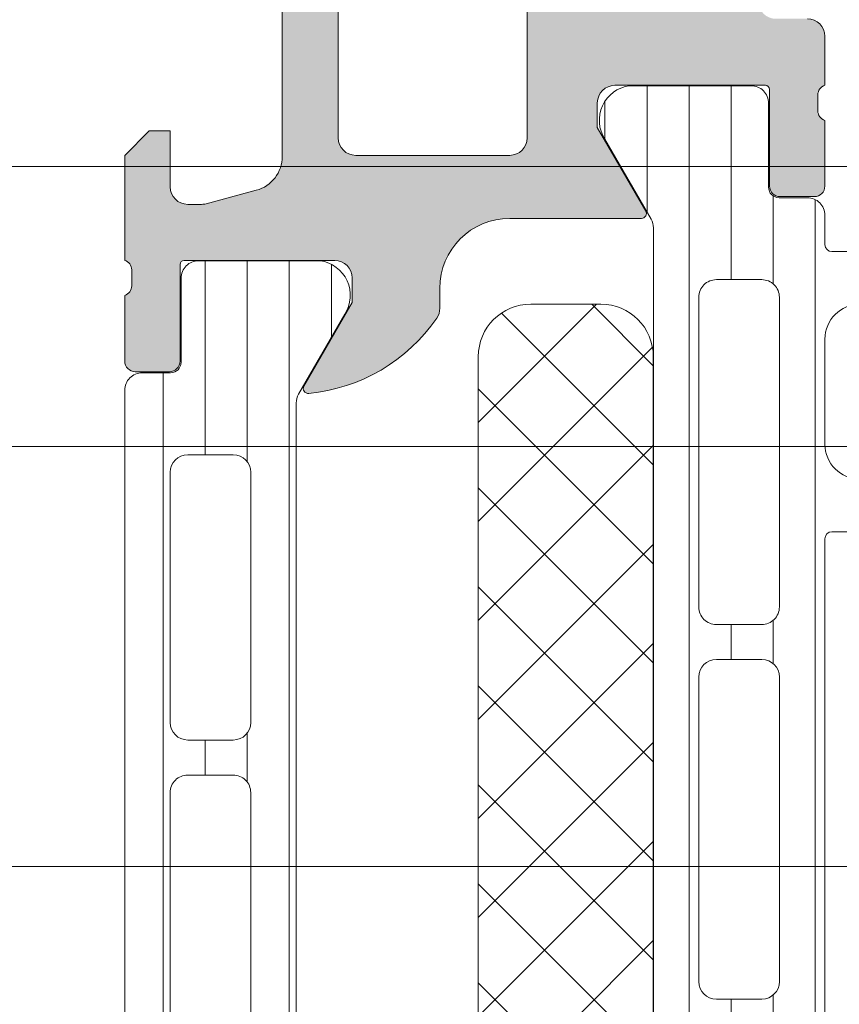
# Model space of a CAD drawing. Header units: millimetres. Extents: x 144573 to 336993, y 74252 to 247042.
# Tile 573 of 656: x 199616 to 199639, y 198244 to 198272. Entities that reach past the tile are written whole.
import ezdxf

# ---------------------------------------------------------------- set-up
doc = ezdxf.new("R2010")
doc.units = ezdxf.units.MM
doc.layers.add('FASÁDA DETAILNÍ', color=255, linetype='Continuous', lineweight=0)
doc.layers.add('NOVA', color=255, linetype='Continuous', lineweight=0)

# ---------------------------------------------------------------- blocks, each defined once
blk = doc.blocks.new('A$C69D17D4D')
at = {"layer": 'FASÁDA DETAILNÍ'}
h = blk.add_hatch(color=256, dxfattribs=at)
edge = h.paths.add_edge_path()
edge.add_arc((-23461.00547196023, 24911.31804486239), 0.5000674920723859, 0.0077324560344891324, 89.99226754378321, ccw=False)
edge.add_line((-23460.50540447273, 24911.31811234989), (-23460.50540447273, 24907.31811234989))
edge.add_arc((-23461.00547196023, 24907.3181798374), 0.5000674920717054, 270.0077324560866, 359.99226754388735, ccw=False)
edge.add_line((-23461.00540447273, 24906.81811234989), (-23462.30545330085, 24906.81811234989))
edge.add_arc((-23462.30541640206, 24907.31814924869), 0.5000369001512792, 180.0042279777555, 269.99577202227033, ccw=False)
edge.add_line((-23462.80545330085, 24907.31811234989), (-23462.80545330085, 24907.81811234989))
edge.add_line((-23462.80545330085, 24907.81811234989), (-23461.80545330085, 24907.81811234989))
edge.add_line((-23461.80545330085, 24907.81811234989), (-23461.80545330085, 24909.31811234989))
edge.add_arc((-23462.80541632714, 24909.31814932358), 0.9999630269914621, 359.9978814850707, 450.0021185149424)
edge.add_line((-23462.80545330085, 24910.31811234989), (-23466.80545330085, 24910.31811234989))
edge.add_arc((-23466.80537643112, 24909.31803548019), 1.000076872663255, 90.00440397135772, 179.9955960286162)
edge.add_line((-23467.80545330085, 24909.31811234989), (-23467.80545330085, 24907.81811234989))
edge.add_line((-23467.80545330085, 24907.81811234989), (-23466.80545330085, 24907.81811234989))
edge.add_line((-23466.80545330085, 24907.81811234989), (-23466.80545330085, 24907.31811234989))
edge.add_arc((-23467.30539582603, 24907.3180548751), 0.4999425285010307, -90.0065868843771, 0.006586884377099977, ccw=False)
edge.add_line((-23467.30545330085, 24906.81811234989), (-23470.10544109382, 24906.81811234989))
edge.add_arc((-23470.10544109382, 24907.31811234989), 0.5000000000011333, 180.0000000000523, 270.0000000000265, ccw=False)
edge.add_line((-23470.60544109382, 24907.31811234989), (-23470.60544109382, 24907.5181123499))
edge.add_arc((-23470.10544109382, 24907.51811234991), 0.5000000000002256, 89.99999999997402, 179.9999999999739, ccw=False)
edge.add_line((-23470.10544109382, 24908.01811234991), (-23469.60544109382, 24908.01811234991))
edge.add_arc((-23469.60547619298, 24908.51814744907), 0.500035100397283, 270.0040217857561, 359.9959782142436)
edge.add_line((-23469.10544109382, 24908.51811234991), (-23469.10544109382, 24909.31811540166))
edge.add_arc((-23469.60545765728, 24909.31809883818), 0.5000165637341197, 0.001897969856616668, 89.99810203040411)
edge.add_line((-23469.60544109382, 24909.81811540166), (-23500.90543499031, 24909.81811540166))
edge.add_line((-23500.9054349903, 24909.81811540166), (-23506.94389261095, 24909.38571876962))
edge.add_arc((-23506.90543655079, 24908.38649908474), 0.9999594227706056, 92.20400286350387, 179.9999999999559)
edge.add_line((-23507.90539597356, 24908.38649908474), (-23507.90539597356, 24901.71804687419))
edge.add_arc((-23507.40539597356, 24901.71804687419), 0.5000000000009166, 180.0000000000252, 269.9999999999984)
edge.add_line((-23507.40539597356, 24901.21804687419), (-23506.50539597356, 24901.21804687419))
edge.add_arc((-23506.50539597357, 24900.71804687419), 0.5000000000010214, 1.1692691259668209e-10, 90.0000000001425, ccw=False)
edge.add_line((-23506.00539597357, 24900.71804687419), (-23506.00539597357, 24899.31804534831))
edge.add_arc((-23505.92655952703, 24899.05052475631), 0.278895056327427, 106.4198764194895, 181.1645893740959)
edge.add_line((-23506.20539697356, 24899.04485634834), (-23506.20539697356, 24898.59126234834))
edge.add_arc((-23505.92652887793, 24898.58560168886), 0.2789255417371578, 178.8371299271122, 253.575405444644)
edge.add_line((-23506.00539597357, 24898.31805834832), (-23506.00539597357, 24896.43804734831))
edge.add_arc((-23506.30539597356, 24896.43804734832), 0.3000000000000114, 270.00000000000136, 360, ccw=False)
edge.add_line((-23506.30539597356, 24896.13804734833), (-23507.2853702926, 24896.13804734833))
edge.add_arc((-23507.28537029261, 24896.43804734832), 0.2999999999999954, 180.0000000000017, 270.00000000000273, ccw=False)
edge.add_line((-23507.58537029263, 24896.43804734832), (-23507.58537029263, 24899.19804534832))
edge.add_arc((-23507.70537029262, 24899.19804534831), 0.1200000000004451, 359.9999999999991, 450)
edge.add_line((-23507.70537029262, 24899.31804534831), (-23512.00539597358, 24899.31804534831))
edge.add_arc((-23512.00539597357, 24898.81804534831), 0.5000000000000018, 89.9999999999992, 179.9999999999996)
edge.add_line((-23512.50539597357, 24898.81804534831), (-23512.50539597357, 24898.11804534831))
edge.add_line((-23512.50539597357, 24898.11804534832), (-23511.12390051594, 24895.7252250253))
edge.add_arc((-23511.24351575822, 24895.65616513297), 0.1381197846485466, -90.00000000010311, 29.999999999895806, ccw=False)
edge.add_line((-23511.24351575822, 24895.51804534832), (-23515.00539597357, 24895.51804534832))
edge.add_arc((-23515.00539597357, 24893.51804534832), 1.999999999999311, 90.00000000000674, 180.0000000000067)
edge.add_line((-23517.00539597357, 24893.51804534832), (-23517.00539597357, 24892.9500499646))
edge.add_arc((-23517.50539597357, 24892.95004996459), 0.5000000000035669, 325.52092823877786, 359.9999999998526, ccw=False)
edge.add_arc((-23521.2148945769, 24895.4975232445), 4.999999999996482, 275.34922800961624, 325.5209282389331, ccw=False)
edge.add_arc((-23520.76727618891, 24890.65617200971), 0.1381197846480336, 150.0000000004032, 277.70243749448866, ccw=False)
edge.add_line((-23520.8868914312, 24890.72523190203), (-23519.50539597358, 24893.11805222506))
edge.add_line((-23519.50539597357, 24893.11805222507), (-23519.50539597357, 24893.81805222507))
edge.add_arc((-23520.00539597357, 24893.81805222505), 0.5, 360, 450)
edge.add_line((-23520.00539597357, 24894.31805222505), (-23524.30542165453, 24894.31805222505))
edge.add_arc((-23524.30542165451, 24894.19805222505), 0.1199999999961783, 90.00000000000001, 179.9999999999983)
edge.add_line((-23524.42542165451, 24894.19805222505), (-23524.42542165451, 24891.43805422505))
edge.add_arc((-23524.72542165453, 24891.43805422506), 0.2999999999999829, -90, 6.252776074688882e-13, ccw=False)
edge.add_line((-23524.72542165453, 24891.13805422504), (-23525.70539597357, 24891.13805422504))
edge.add_arc((-23525.70539597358, 24891.43805422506), 0.300000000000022, 180.0000000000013, 270, ccw=False)
edge.add_line((-23526.00539597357, 24891.43805422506), (-23526.00539597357, 24893.31806522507))
edge.add_arc((-23526.08426306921, 24893.5856085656), 0.2789255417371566, 286.4245945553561, 361.1628700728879)
edge.add_line((-23525.80539497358, 24893.59126922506), (-23525.80539497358, 24894.04486322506))
edge.add_arc((-23526.08423242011, 24894.05053163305), 0.2788950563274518, 358.8354106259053, 433.5801235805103)
edge.add_line((-23526.00539597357, 24894.31805222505), (-23526.00539597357, 24897.31811071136))
edge.add_line((-23526.00539597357, 24897.31811071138), (-23525.30532360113, 24898.01821360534))
edge.add_line((-23525.30532360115, 24898.01821360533), (-23524.70531749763, 24898.01821360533))
edge.add_line((-23524.70531749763, 24898.01821360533), (-23524.70531749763, 24896.41820750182))
edge.add_arc((-23524.20530804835, 24896.4182169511), 0.5000094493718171, 180.0010827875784, 269.9989172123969)
edge.add_line((-23524.20531749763, 24895.91820750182), (-23523.80988941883, 24895.91820750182))
edge.add_arc((-23523.80988941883, 24896.41820750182), 0.5000000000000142, 270.0000000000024, 285.0000000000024)
edge.add_line((-23523.68047989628, 24895.93524458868), (-23522.24659314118, 24896.31945338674))
edge.add_arc((-23522.50541218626, 24897.28537921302), 1.000000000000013, 285.0000000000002, 360.0000000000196)
edge.add_line((-23521.50541218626, 24897.28537921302), (-23521.50541218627, 24903.01820139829))
edge.add_line((-23521.50541218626, 24903.01820139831), (-23524.70531749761, 24903.01820139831))
edge.add_line((-23524.70531749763, 24903.01820139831), (-23524.70531749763, 24902.21821360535))
edge.add_line((-23524.70531749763, 24902.21821360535), (-23525.30532360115, 24902.21821360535))
edge.add_line((-23525.30532360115, 24902.21821360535), (-23526.0053052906, 24903.43064646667))
edge.add_line((-23526.0053052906, 24903.43064646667), (-23526.0053052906, 24904.51820139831))
edge.add_line((-23526.0053052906, 24904.51820139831), (-23511.00539597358, 24904.51820139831))
edge.add_arc((-23511.00539597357, 24905.01820139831), 0.5000000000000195, 269.9999999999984, 360.0000000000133)
edge.add_line((-23510.50539597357, 24905.01820139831), (-23510.50539597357, 24910.81811234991))
edge.add_arc((-23509.50539597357, 24910.81811234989), 1, 90, 180.0000000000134, ccw=False)
edge.add_line((-23509.50539597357, 24911.81811234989), (-23461.00540447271, 24911.81811234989))
edge = h.paths.add_edge_path(flags=16)
edge.add_line((-23519.90541218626, 24902.21821360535), (-23519.90541218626, 24897.81821360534))
edge.add_arc((-23519.40541218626, 24897.81821360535), 0.5000000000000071, 180.0000000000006, 269.9999999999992)
edge.add_line((-23519.40541218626, 24897.31821360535), (-23515.00541218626, 24897.31821360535))
edge.add_arc((-23515.00541218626, 24897.81821360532), 0.4999999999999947, 269.9999999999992, 360.0000000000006)
edge.add_line((-23514.50541218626, 24897.81821360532), (-23514.50541218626, 24902.21821360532))
edge.add_arc((-23515.00541218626, 24902.21821360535), 0.5, 360, 450)
edge.add_line((-23515.00541218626, 24902.71821360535), (-23519.40541218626, 24902.71821360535))
edge.add_arc((-23519.40541218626, 24902.21821360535), 0.4999999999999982, 90.00000000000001, 180.0000000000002)
h = blk.add_hatch(dxfattribs=at)
h.set_pattern_fill('LINIE', color=256, scale=1.2, angle=270, style=0)
h.set_pattern_definition([(270, (-23525.28836659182, 24899.94272540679), (1.2, -2.20433997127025e-16), [])])
edge = h.paths.add_edge_path()
edge.add_arc((-23507.31459413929, 24896.40802904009), 0.2999999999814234, 179.9979247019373, 269.9979247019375)
edge.add_line((-23507.31460500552, 24896.10802904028), (-23506.5042736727, 24896.10800041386))
edge.add_arc((-23506.50428910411, 24895.60800309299), 0.4999973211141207, -0.0023822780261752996, 89.99823168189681, ccw=False)
edge.add_line((-23506.00429178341, 24895.6079823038), (-23506.00297123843, 24894.76691005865))
edge.add_arc((-23505.80297123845, 24894.76691005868), 0.1999999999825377, 180.0000000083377, 270.0000000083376)
edge.add_line((-23505.80297123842, 24894.56691005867), (-23501.70297123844, 24894.56691005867))
edge.add_arc((-23501.70297123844, 24894.06691005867), 0.5, 0, 90, ccw=False)
edge.add_line((-23501.20297123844, 24894.06691005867), (-23501.20297123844, 24893.23616083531))
edge.add_arc((-23502.20297123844, 24893.23616083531), 1, -74.99999999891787, 0, ccw=False)
edge.add_line((-23501.94415219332, 24892.27023500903), (-23502.70297123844, 24892.06691005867))
edge.add_line((-23502.70297123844, 24892.06691005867), (-23502.70297123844, 24893.06691005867))
edge.add_line((-23502.70297123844, 24893.06691005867), (-23505.00297123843, 24893.06691005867))
edge.add_arc((-23505.0012619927, 24892.06278357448), 1.004127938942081, 90.09753001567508, 179.7659122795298)
edge.add_line((-23506.00538155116, 24892.06688602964), (-23506.00538155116, 24889.06700767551))
edge.add_arc((-23505.00126220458, 24889.07103603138), 1.004127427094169, 180.2298596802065, 269.9024820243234)
edge.add_line((-23505.00297123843, 24888.06691005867), (-23502.70297123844, 24888.06691005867))
edge.add_line((-23502.70297123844, 24888.06691005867), (-23502.70297123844, 24889.06691005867))
edge.add_line((-23502.70297123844, 24889.06691005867), (-23501.94415219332, 24888.86358510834))
edge.add_arc((-23502.20297123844, 24887.89765928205), 0.9999999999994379, 0, 74.99999999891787, ccw=False)
edge.add_line((-23501.20297123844, 24887.89765928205), (-23501.20297123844, 24887.06691005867))
edge.add_arc((-23501.70297123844, 24887.06691005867), 0.5, -90, 0, ccw=False)
edge.add_line((-23501.70297123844, 24886.56691005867), (-23505.80297123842, 24886.56691005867))
edge.add_arc((-23505.80124268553, 24886.36273696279), 0.2041804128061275, 90.4850610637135, 178.8441310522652)
edge.add_line((-23506.00538155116, 24886.36685576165), (-23506.00540447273, 24860.52548895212))
edge.add_arc((-23506.50540179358, 24860.52550438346), 0.499997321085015, 269.9976177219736, 359.9982316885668, ccw=False)
edge.add_line((-23506.50542258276, 24860.02550706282), (-23507.31575391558, 24860.02553568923))
edge.add_arc((-23507.31576478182, 24859.72553568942), 0.3000000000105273, 89.99792470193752, 179.9979246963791)
edge.add_line((-23507.61576478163, 24859.72554655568), (-23507.61551976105, 24857.32554816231))
edge.add_arc((-23508.11551573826, 24857.32556363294), 0.4999959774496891, 269.9976222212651, 359.9982271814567, ccw=False)
edge.add_line((-23508.11553648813, 24856.82556765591), (-23511.59207798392, 24856.82569430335))
edge.add_arc((-23511.44973148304, 24857.81550722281), 0.9999960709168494, 147.2709086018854, 261.81631664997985, ccw=False)
edge.add_line((-23512.29096454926, 24858.35617261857), (-23510.97241211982, 24860.63978170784))
edge.add_arc((-23511.4054157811, 24860.88979736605), 0.5000000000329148, 329.9979281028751, 359.9978647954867)
edge.add_line((-23510.90541578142, 24860.88977873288), (-23510.90432946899, 24895.24404748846))
edge.add_arc((-23511.40432946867, 24895.24406507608), 0.4999999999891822, 359.9979846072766, 389.9979213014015)
edge.add_line((-23510.97130769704, 24895.49404936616), (-23512.28969469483, 24897.77775396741))
edge.add_arc((-23511.44842246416, 24898.3183584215), 0.9999960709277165, 98.17953275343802, 212.7249408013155, ccw=False)
edge.add_line((-23511.59069726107, 24899.30818165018), (-23508.11415576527, 24899.30805500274))
edge.add_arc((-23508.11417123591, 24898.80805902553), 0.4999959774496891, -0.0023777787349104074, 89.99822718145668, ccw=False)
edge.add_line((-23507.61417525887, 24898.80803827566), (-23507.61459413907, 24896.40803990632))
edge = h.paths.add_edge_path(flags=16)
edge.add_line((-23507.80486974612, 24872.21691630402), (-23509.10486385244, 24872.21691630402))
edge.add_arc((-23509.10486749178, 24871.71691994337), 0.4999963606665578, 89.99958295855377, 180.0004170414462)
edge.add_line((-23509.60486385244, 24871.71691630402), (-23509.60486385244, 24862.86692240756))
edge.add_arc((-23509.10486749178, 24862.86691876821), 0.4999963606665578, 179.9995829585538, 270.0004170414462)
edge.add_line((-23509.10486385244, 24862.36692240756), (-23507.80486974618, 24862.36692240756))
edge.add_arc((-23507.80485317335, 24862.86692240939), 0.5000000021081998, 269.9981008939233, 359.9999997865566)
edge.add_line((-23507.30485317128, 24862.86692240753), (-23507.30485317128, 24871.71691630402))
edge.add_arc((-23507.80485317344, 24871.71691630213), 0.5000000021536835, 2.167784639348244e-07, 90.00189908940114)
edge = h.paths.add_edge_path(flags=16)
edge.add_arc((-23507.80485317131, 24882.41692240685), 0.5, 0, 90)
edge.add_line((-23507.80485317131, 24882.91692240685), (-23509.10486385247, 24882.91692240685))
edge.add_arc((-23509.10486385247, 24882.41692240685), 0.5, 90, 180)
edge.add_line((-23509.60486385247, 24882.41692240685), (-23509.60486385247, 24873.71691630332))
edge.add_arc((-23509.10486385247, 24873.71691630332), 0.5, 180, 270)
edge.add_line((-23509.10486385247, 24873.21691630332), (-23507.80485317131, 24873.21691630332))
edge.add_arc((-23507.80485317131, 24873.71691630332), 0.5, 270, 360)
edge.add_line((-23507.30485317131, 24873.71691630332), (-23507.30485317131, 24882.41692240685))
edge = h.paths.add_edge_path(flags=16)
edge.add_arc((-23509.10486749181, 24884.4169187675), 0.4999963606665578, 179.9995829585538, 270.0004170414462)
edge.add_line((-23509.10486385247, 24883.91692240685), (-23507.80486974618, 24883.91692240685))
edge.add_arc((-23507.80485317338, 24884.41692240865), 0.5000000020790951, 269.9981008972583, 359.9999997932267)
edge.add_line((-23507.30485317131, 24884.41692240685), (-23507.30485317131, 24893.2669315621))
edge.add_arc((-23507.80483791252, 24893.26693156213), 0.4999847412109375, 359.9999999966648, 450)
edge.add_line((-23507.80483791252, 24893.76691630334), (-23509.10484859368, 24893.76691630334))
edge.add_arc((-23509.10484859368, 24893.26690104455), 0.5000152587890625, 90, 180.0000000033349)
edge.add_line((-23509.60486385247, 24893.26690104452), (-23509.60486385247, 24884.41692240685))
h = blk.add_hatch(dxfattribs=at)
h.set_pattern_fill('_USER', color=256, scale=1.2, angle=90, style=0, pattern_type=0)
h.set_pattern_definition([(90, (-4407.505283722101, 0), (-1.2, 7.347638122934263e-17), [])])
edge = h.paths.add_edge_path()
edge.add_line((-23521.03839268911, 24890.49400250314), (-23519.71992297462, 24892.77765934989))
edge.add_arc((-23520.56117562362, 24893.31829427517), 0.9999960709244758, 327.2729839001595, 441.8183919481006)
edge.add_line((-23520.41886497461, 24894.30811234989), (-23523.89540647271, 24894.30811234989))
edge.add_arc((-23523.89540911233, 24893.80811637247), 0.4999959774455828, 89.99969751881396, 180.0003024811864)
edge.add_line((-23524.39540508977, 24893.80811373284), (-23524.39507313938, 24891.4081153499))
edge.add_arc((-23524.69507313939, 24891.40811534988), 0.3000000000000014, 270, 359.9999999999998, ccw=False)
edge.add_line((-23524.69507313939, 24891.1081153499), (-23525.50540447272, 24891.1081153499))
edge.add_arc((-23525.50540715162, 24890.60811802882), 0.4999973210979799, 89.99969301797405, 180.0003069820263)
edge.add_line((-23526.00540447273, 24890.6081153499), (-23526.00540447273, 24860.52564105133))
edge.add_arc((-23525.50540715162, 24860.52563837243), 0.4999973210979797, 179.9996930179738, 270.0003069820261)
edge.add_line((-23525.50540447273, 24860.02564105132), (-23524.6950731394, 24860.02564105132))
edge.add_arc((-23524.69507313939, 24859.72564105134), 0.3000000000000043, 0, 89.99999999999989, ccw=False)
edge.add_line((-23524.39507313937, 24859.72564105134), (-23524.39540508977, 24857.3256426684))
edge.add_arc((-23523.89540911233, 24857.32564002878), 0.4999959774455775, 179.9996975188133, 270.0003024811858)
edge.add_line((-23523.8954064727, 24856.82564405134), (-23520.4188649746, 24856.82564405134))
edge.add_arc((-23520.56117562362, 24857.81546212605), 0.9999960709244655, 278.1816080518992, 392.7270160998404)
edge.add_line((-23519.71992297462, 24858.35609705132), (-23521.0383926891, 24860.63975389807))
edge.add_arc((-23520.60537997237, 24860.88975387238), 0.5000000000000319, 180.000059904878, 209.9999965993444, ccw=False)
edge.add_line((-23521.10537997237, 24860.88975334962), (-23521.10537997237, 24890.24400305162))
edge.add_arc((-23520.60537997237, 24890.24400252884), 0.5000000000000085, 150.0000034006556, 179.9999400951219, ccw=False)
edge = h.paths.add_edge_path(flags=16)
edge.add_line((-23522.40539073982, 24869.91728532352), (-23522.40540599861, 24862.76726090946))
edge.add_arc((-23522.90544955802, 24862.7673044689), 0.5000435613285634, 270.0049911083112, 359.9950088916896, ccw=False)
edge.add_line((-23522.90540599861, 24862.26726090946), (-23524.20541477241, 24862.26726090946))
edge.add_arc((-23524.20538718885, 24862.76727323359), 0.5000123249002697, 180.0014122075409, 269.9968392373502, ccw=False)
edge.add_line((-23524.70539951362, 24862.76726090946), (-23524.70539951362, 24869.91728532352))
edge.add_arc((-23524.20535595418, 24869.91724176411), 0.5000435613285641, 90.00499110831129, 179.9950088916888, ccw=False)
edge.add_line((-23524.20539951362, 24870.41728532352), (-23522.90539073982, 24870.41728532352))
edge.add_arc((-23522.90543429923, 24869.91724176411), 0.5000435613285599, 0.004991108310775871, 89.99500889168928, ccw=False)
edge = h.paths.add_edge_path(flags=16)
edge.add_line((-23522.40539073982, 24888.26728484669), (-23522.40539073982, 24881.11725900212))
edge.add_arc((-23522.90543429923, 24881.11730256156), 0.5000435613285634, 270.0049911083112, 359.9950088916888, ccw=False)
edge.add_line((-23522.90539073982, 24880.61725900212), (-23524.20539951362, 24880.61725900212))
edge.add_arc((-23524.20535595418, 24881.11730256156), 0.5000435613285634, 180.0049911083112, 269.9950088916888, ccw=False)
edge.add_line((-23524.70539951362, 24881.11725900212), (-23524.70539951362, 24888.26728484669))
edge.add_arc((-23524.20535595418, 24888.26724128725), 0.5000435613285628, 90.00499110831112, 179.9950088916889, ccw=False)
edge.add_line((-23524.20539951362, 24888.76728484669), (-23522.90539073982, 24888.76728484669))
edge.add_arc((-23522.90543429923, 24888.26724128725), 0.5000435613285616, 0.004991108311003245, 89.99500889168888, ccw=False)
edge = h.paths.add_edge_path(flags=16)
edge.add_line((-23522.40539073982, 24879.11725900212), (-23522.40539073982, 24871.91728532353))
edge.add_arc((-23522.90533996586, 24871.91723454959), 0.4999492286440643, -90.00581885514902, 0.005818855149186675, ccw=False)
edge.add_line((-23522.90539073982, 24871.41728532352), (-23524.20539951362, 24871.41728532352))
edge.add_arc((-23524.20545028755, 24871.91723454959), 0.4999492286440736, 179.9941811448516, 270.00581885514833, ccw=False)
edge.add_line((-23524.70539951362, 24871.91728532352), (-23524.70539951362, 24879.11725900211))
edge.add_arc((-23524.20545028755, 24879.11730977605), 0.4999492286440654, 89.99418114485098, 180.005818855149, ccw=False)
edge.add_line((-23524.20539951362, 24879.61725900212), (-23522.90539073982, 24879.61725900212))
edge.add_arc((-23522.90533996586, 24879.11730977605), 0.4999492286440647, -0.005818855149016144, 90.00581885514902, ccw=False)
h = blk.add_hatch(dxfattribs=at)
h.set_pattern_fill('NETZ', color=256, scale=2, angle=45, style=0)
h.set_pattern_definition([(45, (-4407.505283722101, 0), (-1.414213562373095, 1.414213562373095), []), (135, (-4407.505283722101, 0), (-1.414213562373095, -1.414213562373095), [])])
h.paths.add_polyline_path([(-23515.90613926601, 24891.56703574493, -0.4142135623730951), (-23514.40613926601, 24893.06703574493), (-23512.40613926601, 24893.06703574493, -0.4142135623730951), (-23510.90613926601, 24891.56703574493), (-23510.90613926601, 24864.56703574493, -0.4142135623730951), (-23512.40613926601, 24863.06703574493), (-23514.40613926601, 24863.06703574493, -0.4142135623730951), (-23515.90613926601, 24864.56703574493)])
for p, q in [((-23521.50541218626, 24897.28537921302), (-23521.50541218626, 24903.01820139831)), ((-23519.90541218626, 24902.21821360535), (-23519.90541218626, 24897.81821360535)), ((-23514.50541218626, 24897.81821360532), (-23514.50541218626, 24902.21821360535)), ((-23506.00539597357, 24900.71804687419), (-23506.00539597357, 24899.31804534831)), ((-23507.70537029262, 24899.31804534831), (-23512.00539597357, 24899.31804534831)), ((-23507.58537029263, 24896.43804734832), (-23507.58537029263, 24899.19804534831)), ((-23506.20539697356, 24899.04485634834), (-23506.20539697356, 24898.59126234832)), ((-23512.50539597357, 24898.81804534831), (-23512.50539597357, 24898.11804534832)), ((-23506.00539597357, 24898.31805834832), (-23506.00539597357, 24896.43804734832)), ((-23526.00539597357, 24897.31811071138), (-23525.30532360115, 24898.01821360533)), ((-23525.30532360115, 24898.01821360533), (-23524.70531749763, 24898.01821360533)), ((-23524.70531749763, 24898.01821360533), (-23524.70531749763, 24896.41820750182)), ((-23512.50539597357, 24898.11804534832), (-23511.12390051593, 24895.72522502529)), ((-23526.00539597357, 24894.31805222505), (-23526.00539597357, 24897.31811071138)), ((-23519.40541218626, 24897.31821360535), (-23515.00541218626, 24897.31821360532)), ((-24919.00002156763, 24897.00002418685), (-11879.50012068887, 24897.00002420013)), ((-23938.49992168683, 24897.00002419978), (-21079.50012145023, 24897.00001934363)), ((-23523.68047989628, 24895.93524458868), (-23522.24659314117, 24896.31945338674)), ((-23524.20531749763, 24895.91820750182), (-23523.80988941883, 24895.91820750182)), ((-23506.30539597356, 24896.13804734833), (-23507.28537029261, 24896.13804734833)), ((-23511.24351575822, 24895.51804534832), (-23515.00539597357, 24895.51804534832)), ((-23520.00539597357, 24894.31805222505), (-23524.30542165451, 24894.31805222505)), ((-23520.41886497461, 24894.30811234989), (-23523.8954064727, 24894.30811234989)), ((-23525.80539497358, 24893.59126922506), (-23525.80539497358, 24894.04486322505)), ((-23524.42542165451, 24894.19805222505), (-23524.42542165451, 24891.43805422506)), ((-23524.39540508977, 24893.80811373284), (-23524.39507313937, 24891.40811534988)), ((-23519.50539597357, 24893.11805222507), (-23519.50539597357, 24893.81805222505)), ((-23517.00539597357, 24893.51804534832), (-23517.00539597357, 24892.95004996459)), ((-23526.00539597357, 24891.43805422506), (-23526.00539597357, 24893.31806522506)), ((-23520.8868914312, 24890.72523190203), (-23519.50539597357, 24893.11805222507)), ((-23521.03839268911, 24890.49400250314), (-23519.71992297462, 24892.7776593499)), ((-23524.72542165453, 24891.13805422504), (-23525.70539597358, 24891.13805422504)), ((-23524.69507313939, 24891.1081153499), (-23525.50540447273, 24891.1081153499)), ((-23526.00540447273, 24890.6081153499), (-23526.00540447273, 24860.52564105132)), ((-23521.10537997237, 24860.88975334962), (-23521.10537997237, 24890.2440030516)), ((-11879.50012068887, 24889.00002420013), (-24919.00002156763, 24889.00002418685)), ((-23465.83090494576, 24889.00002419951), (-23938.49992168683, 24889.00002419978)), ((-23524.20539951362, 24888.76728484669), (-23522.90539073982, 24888.76728484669)), ((-23524.70539951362, 24881.11725900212), (-23524.70539951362, 24888.26728484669)), ((-23522.40539073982, 24888.26728484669), (-23522.40539073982, 24881.11725900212)), ((-23522.90539073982, 24880.61725900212), (-23524.20539951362, 24880.61725900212)), ((-23524.20539951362, 24879.61725900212), (-23522.90539073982, 24879.61725900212)), ((-23524.70539951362, 24871.91728532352), (-23524.70539951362, 24879.11725900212)), ((-23522.40539073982, 24879.11725900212), (-23522.40539073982, 24871.91728532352)), ((-24919.00002156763, 24877.00002418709), (-11879.50012068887, 24877.00002420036)), ((-23938.49992168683, 24877.00002420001), (-23465.83090494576, 24877.00002339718))]:
    blk.add_line(p, q, dxfattribs=at)
for points in [[(-23505.00297123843, 24893.06691005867, 0.4125193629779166), (-23506.00538155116, 24892.06688602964), (-23506.00538155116, 24889.06700767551, 0.4125410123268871), (-23505.00297123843, 24888.06691005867)], [(-23501.70297123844, 24886.56691005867), (-23505.80297123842, 24886.56691005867, 0.4058498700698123), (-23506.00538155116, 24886.36685576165), (-23506.00540447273, 24860.52548895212, -0.4142167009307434)], [(-23510.90541578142, 24860.88977873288), (-23510.90432946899, 24895.24404748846, 0.1316522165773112), (-23510.97130769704, 24895.49404936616), (-23512.28969469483, 24897.77775396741, -0.5460410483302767), (-23511.59069726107, 24899.30818165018), (-23508.11415576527, 24899.30805500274, -0.4142166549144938), (-23507.61417525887, 24898.80803827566), (-23507.61459413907, 24896.40803990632, 0.4142135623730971), (-23507.31460500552, 24896.10802904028), (-23506.5042736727, 24896.10800041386, -0.4142167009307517), (-23506.00429178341, 24895.6079823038), (-23506.00297123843, 24894.76691005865, 0.414213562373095), (-23505.80297123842, 24894.56691005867), (-23501.70297123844, 24894.56691005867, -0.414213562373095)]]:
    blk.add_lwpolyline(points, format="xyb", dxfattribs=at)
for points in [[(-23509.60486385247, 24884.41692240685, 0.4142178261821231), (-23509.10486385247, 24883.91692240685), (-23507.80486974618, 24883.91692240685, 0.4142232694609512), (-23507.30485317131, 24884.41692240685), (-23507.30485317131, 24893.2669315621, 0.4142135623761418), (-23507.80483791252, 24893.76691630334), (-23509.10484859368, 24893.76691630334, 0.4142135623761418), (-23509.60486385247, 24893.26690104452)], [(-23510.90613926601, 24864.56703574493), (-23510.90613926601, 24891.56703574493, 0.414213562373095), (-23512.40613926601, 24893.06703574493), (-23514.40613926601, 24893.06703574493, 0.414213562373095), (-23515.90613926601, 24891.56703574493), (-23515.90613926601, 24864.56703574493, 0.414213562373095), (-23514.40613926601, 24863.06703574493), (-23512.40613926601, 24863.06703574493, 0.414213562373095)], [(-23507.30485317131, 24882.41692240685, 0.4142135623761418), (-23507.80485317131, 24882.91692240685), (-23509.10486385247, 24882.91692240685, 0.4142135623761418), (-23509.60486385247, 24882.41692240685), (-23509.60486385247, 24873.71691630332, 0.4142135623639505), (-23509.10486385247, 24873.21691630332), (-23507.80485317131, 24873.21691630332, 0.414213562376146), (-23507.30485317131, 24873.71691630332)]]:
    blk.add_lwpolyline(points, format="xyb", close=True, dxfattribs=at)
for centre, radius, start, end in [((-23506.50539597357, 24900.71804687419), 0.5000000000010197, 0, 90), ((-23512.00539597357, 24898.81804534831), 0.5000000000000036, 90, 180), ((-23507.70537029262, 24899.19804534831), 0.1200000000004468, 0, 90), ((-23505.92655952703, 24899.05052475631), 0.2788950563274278, 106.4198764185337, 181.1645893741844), ((-23505.92652887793, 24898.58560168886), 0.2789255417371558, 178.8371299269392, 253.5754054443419), ((-23519.40541218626, 24897.81821360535), 0.5000000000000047, 180, 270), ((-23515.00541218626, 24897.81821360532), 0.4999999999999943, 270, 0), ((-23522.50541218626, 24897.28537921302), 1.000000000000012, 284.9999999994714, 0), ((-23524.20530804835, 24896.4182169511), 0.5000094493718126, 180.0010827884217, 269.9989172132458), ((-23507.28537029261, 24896.43804734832), 0.2999999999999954, 180, 270), ((-23506.30539597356, 24896.43804734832), 0.3000000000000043, 270, 0), ((-23523.80988941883, 24896.41820750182), 0.5000000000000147, 270, 284.9999999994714), ((-23511.24351575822, 24895.65616513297), 0.1381197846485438, 270, 30.00000000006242), ((-23515.00539597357, 24893.51804534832), 1.999999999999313, 90, 180), ((-23526.08423242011, 24894.05053163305), 0.2788950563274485, 358.8354106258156, 73.5801235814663), ((-23524.30542165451, 24894.19805222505), 0.1199999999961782, 90, 180), ((-23523.89540911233, 24893.80811637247), 0.4999959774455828, 89.99969751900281, 180.0003024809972), ((-23520.56117562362, 24893.31829427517), 0.9999960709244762, 327.2729839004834, 81.81839194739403), ((-23520.00539597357, 24893.81805222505), 0.5, 0, 90), ((-23526.08426306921, 24893.5856085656), 0.2789255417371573, 286.4245945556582, 1.162870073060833), ((-23517.50539597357, 24892.95004996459), 0.5000000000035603, 325.5209282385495, 0), ((-23521.2148945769, 24895.4975232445), 4.999999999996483, 275.3492280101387, 325.5209282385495), ((-23525.70539597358, 24891.43805422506), 0.3000000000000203, 180, 270), ((-23524.72542165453, 24891.43805422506), 0.2999999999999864, 270, 0), ((-23524.69507313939, 24891.40811534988), 0.3000000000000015, 270, 0), ((-23525.50540715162, 24890.60811802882), 0.4999973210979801, 89.9996930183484, 180.0003069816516), ((-23520.76727618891, 24890.65617200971), 0.1381197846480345, 149.9999999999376, 277.7024374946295), ((-23520.60537997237, 24890.24400252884), 0.5000000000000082, 150.0000034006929, 179.9999400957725), ((-23524.20535595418, 24888.26724128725), 0.5000435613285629, 90.0049911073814, 179.9950088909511), ((-23522.90543429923, 24888.26724128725), 0.5000435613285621, 0.004991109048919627, 89.99500889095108), ((-23524.20535595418, 24881.11730256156), 0.5000435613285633, 180.0049911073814, 269.9950088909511), ((-23522.90543429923, 24881.11730256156), 0.5000435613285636, 270.0049911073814, 359.9950088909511), ((-23524.20545028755, 24879.11730977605), 0.4999492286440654, 89.99418114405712, 180.0058188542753), ((-23522.90533996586, 24879.11730977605), 0.4999492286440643, 359.9941811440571, 90.00581885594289)]:
    blk.add_arc(centre, radius, start, end, dxfattribs=at)

msp = doc.modelspace()

# ---------------------------------------------------------------- block references
at = {"layer": 'NOVA', "ltscale": 300}
msp.add_blockref('A$C69D17D4D', (223144.9987451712, 173371.2585875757), dxfattribs=at)

doc.saveas('drawing.dxf')
